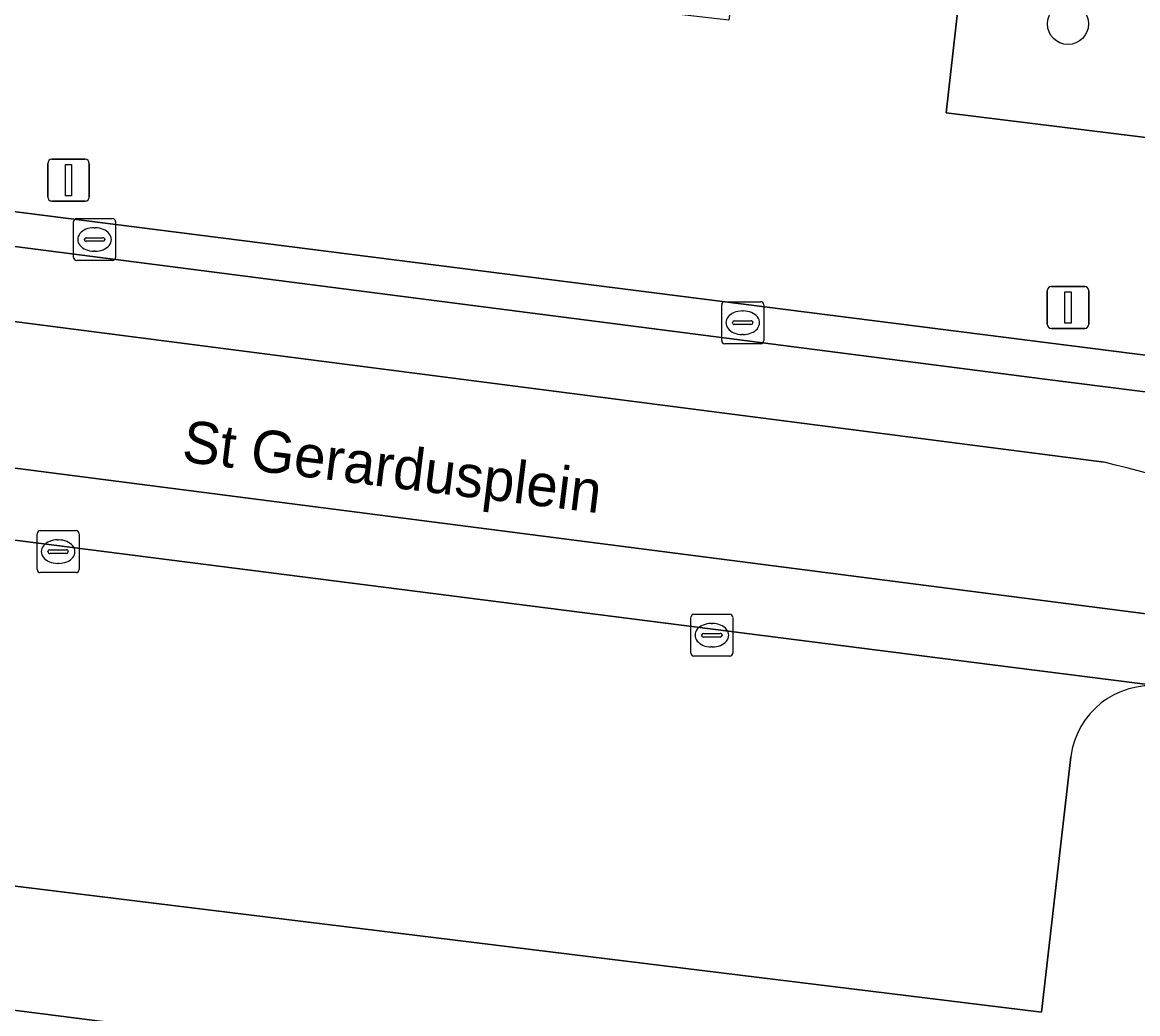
# Model space of a CAD drawing. Extents: x 161692 to 162379, y 380760 to 381678.
# Drawn here: x 162076.51 to 162103.09, y 381232.65 to 381256.26 of the extents above; entities that cross this region are included whole.
import ezdxf

# ---------------------------------------------------------------- set-up
doc = ezdxf.new("R2010")
doc.units = 0
for name, color, linetype in [('IMGEO_Boom', 7, 'Continuous'), ('IMGEO_Groenvoorziening', 7, 'Continuous'), ('IMGEO_Kolk', 7, 'Continuous'), ('IMGEO_Lichtmast', 7, 'Continuous'), ('IMGEO_Openbare_ruimte_label', 7, 'Continuous'), ('IMGEO_Parkeervlak_open', 7, 'Continuous'), ('IMGEO_Rijbaan_lokaal_gesloten', 7, 'Continuous'), ('IMGEO_Rijbaan_lokaal_open', 7, 'Continuous'), ('IMGEO_Voetpad_open', 7, 'Continuous')]:
    doc.layers.add(name, color=color, linetype=linetype)

msp = doc.modelspace()

# ---------------------------------------------------------------- linework, layer by layer
at = {"layer": 'IMGEO_Boom'}
msp.add_circle((162101.424, 381256.221), 0.489, dxfattribs=at)
at = {"layer": 'IMGEO_Groenvoorziening'}
for points in [[(162114.963, 381256.964), (162115.034, 381257.577), (162099.137, 381259.51), (162098.972, 381258.046), (162098.526, 381254.105), (162114.403, 381252.146)], [(162099.309, 381227.521), (162099.521, 381229.607), (162086.343, 381231.462), (162083.547, 381231.811), (162080.114, 381232.243), (162056.631, 381235.235), (162055.874, 381235.331), (162055.733, 381235.349), (162055.596, 381234.225), (162055.305, 381232.197), (162054.873, 381228.306), (162056.256, 381228.135), (162056.306, 381228.523), (162057.565, 381228.379), (162057.374, 381226.88), (162150.473, 381215.011), (162151.033, 381218.939), (162150.142, 381219.104), (162150.716, 381223.297), (162127.644, 381226.224), (162125.008, 381226.582), (162107.649, 381228.66), (162107.446, 381226.524)]]:
    msp.add_lwpolyline(points, close=True, dxfattribs=at)
at = {"layer": 'IMGEO_Kolk'}
for p, q in [((162077.736, 381250.66), (162077.736, 381251.512)), ((162077.811, 381251.586), (162078.663, 381251.586)), ((162078.737, 381251.512), (162078.737, 381250.66)), ((162078.038, 381251.129), (162078.436, 381251.129)), ((162078.224, 381251.366), (162078.249, 381251.366)), ((162077.995, 381251.08), (162077.995, 381251.092)), ((162078.433, 381251.043), (162078.035, 381251.043)), ((162078.479, 381251.092), (162078.479, 381251.08)), ((162078.247, 381250.806), (162078.222, 381250.806)), ((162078.663, 381250.586), (162077.811, 381250.586)), ((162093.251, 381249.604), (162094.103, 381249.604)), ((162093.176, 381248.678), (162093.176, 381249.53)), ((162093.664, 381249.384), (162093.689, 381249.384)), ((162094.177, 381249.53), (162094.177, 381248.678)), ((162093.435, 381249.098), (162093.435, 381249.11)), ((162093.873, 381249.061), (162093.475, 381249.061)), ((162093.478, 381249.147), (162093.876, 381249.147)), ((162093.919, 381249.11), (162093.919, 381249.098)), ((162093.687, 381248.824), (162093.662, 381248.824)), ((162094.103, 381248.604), (162093.251, 381248.604)), ((162076.868, 381243.226), (162076.868, 381244.078)), ((162076.943, 381244.152), (162077.795, 381244.152)), ((162077.869, 381244.078), (162077.869, 381243.226)), ((162077.17, 381243.695), (162077.568, 381243.695)), ((162077.356, 381243.932), (162077.381, 381243.932)), ((162077.127, 381243.646), (162077.127, 381243.658)), ((162077.565, 381243.609), (162077.167, 381243.609)), ((162077.611, 381243.658), (162077.611, 381243.646)), ((162077.379, 381243.372), (162077.354, 381243.372)), ((162077.795, 381243.152), (162076.943, 381243.152)), ((162092.516, 381242.161), (162093.368, 381242.161)), ((162092.441, 381241.235), (162092.441, 381242.087)), ((162092.929, 381241.941), (162092.954, 381241.941)), ((162093.442, 381242.087), (162093.442, 381241.235)), ((162092.7, 381241.655), (162092.7, 381241.667)), ((162093.138, 381241.618), (162092.74, 381241.618)), ((162092.743, 381241.704), (162093.141, 381241.704)), ((162093.184, 381241.667), (162093.184, 381241.655)), ((162092.952, 381241.381), (162092.927, 381241.381)), ((162093.368, 381241.161), (162092.516, 381241.161))]:
    msp.add_line(p, q, dxfattribs=at)
for points in [[(162077.736, 381250.66), (162077.736, 381251.512)], [(162077.811, 381251.586), (162078.663, 381251.586)], [(162078.737, 381251.512), (162078.737, 381250.66)], [(162078.663, 381250.586), (162077.811, 381250.586)], [(162093.251, 381249.604), (162094.103, 381249.604)], [(162093.176, 381248.678), (162093.176, 381249.53)], [(162094.177, 381249.53), (162094.177, 381248.678)], [(162094.103, 381248.604), (162093.251, 381248.604)], [(162076.868, 381243.226), (162076.868, 381244.078)], [(162076.943, 381244.152), (162077.795, 381244.152)], [(162077.869, 381244.078), (162077.869, 381243.226)], [(162077.795, 381243.152), (162076.943, 381243.152)], [(162092.516, 381242.161), (162093.368, 381242.161)], [(162092.441, 381241.235), (162092.441, 381242.087)], [(162093.442, 381242.087), (162093.442, 381241.235)], [(162093.368, 381241.161), (162092.516, 381241.161)]]:
    msp.add_lwpolyline(points, dxfattribs=at)
for centre, radius, start, end in [((162077.813, 381251.51), 0.0765, 91.552, 178.448), ((162077.813, 381251.51), 0.0765, 91.552, 178.448), ((162078.661, 381251.51), 0.0765, 1.552, 88.448), ((162078.661, 381251.51), 0.0765, 1.552, 88.448), ((162078.035, 381251.089), 0.0403, 85.8775, 175.7526), ((162078.44, 381251.091), 0.0386, 1.7309, 96.639), ((162078.032, 381251.079), 0.0366, 178.938, 274.7102), ((162078.436, 381251.086), 0.043, 264.8664, 352.4533), ((162077.813, 381250.662), 0.0765, 181.552, 268.448), ((162077.813, 381250.662), 0.0765, 181.552, 268.448), ((162078.661, 381250.662), 0.0765, 271.552, 358.448), ((162078.661, 381250.662), 0.0765, 271.552, 358.448), ((162093.253, 381249.528), 0.0765, 91.552, 178.448), ((162093.253, 381249.528), 0.0765, 91.552, 178.448), ((162094.101, 381249.528), 0.0765, 1.552, 88.448), ((162094.101, 381249.528), 0.0765, 1.552, 88.448), ((162093.475, 381249.107), 0.0403, 85.8775, 175.7526), ((162093.472, 381249.097), 0.0366, 178.938, 274.7102), ((162093.876, 381249.104), 0.043, 264.8664, 352.4533), ((162093.88, 381249.109), 0.0386, 1.7309, 96.639), ((162093.253, 381248.68), 0.0765, 181.552, 268.448), ((162093.253, 381248.68), 0.0765, 181.552, 268.448), ((162094.101, 381248.68), 0.0765, 271.552, 358.448), ((162094.101, 381248.68), 0.0765, 271.552, 358.448), ((162076.945, 381244.076), 0.0765, 91.552, 178.448), ((162076.945, 381244.076), 0.0765, 91.552, 178.448), ((162077.793, 381244.076), 0.0765, 1.552, 88.448), ((162077.793, 381244.076), 0.0765, 1.552, 88.448), ((162077.167, 381243.655), 0.0403, 85.8775, 175.7526), ((162077.572, 381243.657), 0.0386, 1.7309, 96.639), ((162077.164, 381243.645), 0.0366, 178.938, 274.7102), ((162077.568, 381243.652), 0.043, 264.8664, 352.4533), ((162076.945, 381243.228), 0.0765, 181.552, 268.448), ((162076.945, 381243.228), 0.0765, 181.552, 268.448), ((162077.793, 381243.228), 0.0765, 271.552, 358.448), ((162077.793, 381243.228), 0.0765, 271.552, 358.448), ((162092.518, 381242.085), 0.0765, 91.552, 178.448), ((162092.518, 381242.085), 0.0765, 91.552, 178.448), ((162093.366, 381242.085), 0.0765, 1.552, 88.448), ((162093.366, 381242.085), 0.0765, 1.552, 88.448), ((162092.74, 381241.664), 0.0403, 85.8775, 175.7526), ((162092.737, 381241.654), 0.0366, 178.938, 274.7102), ((162093.141, 381241.661), 0.043, 264.8664, 352.4533), ((162093.145, 381241.666), 0.0386, 1.7309, 96.639), ((162092.518, 381241.237), 0.0765, 181.552, 268.448), ((162092.518, 381241.237), 0.0765, 181.552, 268.448), ((162093.366, 381241.237), 0.0765, 271.552, 358.448), ((162093.366, 381241.237), 0.0765, 271.552, 358.448)]:
    msp.add_arc(centre, radius, start, end, dxfattribs=at)
for centre, major_axis, ratio, start_param, end_param in [((162078.223, 381251.086), (-0.387, 0.002), 0.722429, 4.712389, 7.853982), ((162078.248, 381251.086), (-0.39, 0.002), 0.717154, 1.570796, 4.712389), ((162093.663, 381249.104), (-0.387, 0.002), 0.722429, 4.712389, 7.853982), ((162093.688, 381249.104), (-0.39, 0.002), 0.717154, 1.570796, 4.712389), ((162077.355, 381243.652), (-0.387, 0.002), 0.722429, 4.712389, 7.853982), ((162077.38, 381243.652), (-0.39, 0.002), 0.717154, 1.570796, 4.712389), ((162092.928, 381241.661), (-0.387, 0.002), 0.722429, 4.712389, 7.853982), ((162092.953, 381241.661), (-0.39, 0.002), 0.717154, 1.570796, 4.712389)]:
    msp.add_ellipse(centre, major_axis=major_axis, ratio=ratio, start_param=start_param, end_param=end_param, dxfattribs=at)
at = {"layer": 'IMGEO_Lichtmast'}
for p, q in [((162077.22, 381252.998), (162078.01, 381252.998)), ((162078.01, 381252.998), (162077.22, 381252.998)), ((162077.12, 381252.098), (162077.12, 381252.898)), ((162077.12, 381252.898), (162077.12, 381252.098)), ((162078.11, 381252.898), (162078.11, 381252.098)), ((162078.11, 381252.098), (162078.11, 381252.898)), ((162078.01, 381251.998), (162077.22, 381251.998)), ((162077.22, 381251.998), (162078.01, 381251.998)), ((162100.933, 381249.066), (162100.933, 381249.866)), ((162100.933, 381249.866), (162100.933, 381249.066)), ((162101.033, 381249.966), (162101.823, 381249.966)), ((162101.823, 381249.966), (162101.033, 381249.966)), ((162101.923, 381249.866), (162101.923, 381249.066)), ((162101.923, 381249.066), (162101.923, 381249.866)), ((162101.823, 381248.966), (162101.033, 381248.966)), ((162101.033, 381248.966), (162101.823, 381248.966))]:
    msp.add_line(p, q, dxfattribs=at)
for points in [[(162077.54, 381252.873), (162077.69, 381252.873), (162077.69, 381252.123), (162077.54, 381252.123), (162077.54, 381252.873)], [(162101.353, 381249.841), (162101.503, 381249.841), (162101.503, 381249.091), (162101.353, 381249.091), (162101.353, 381249.841)]]:
    msp.add_lwpolyline(points, dxfattribs=at)
for centre, start, end in [((162077.22, 381252.898), 90, 180), ((162077.22, 381252.898), 90, 180), ((162078.01, 381252.898), 0, 90), ((162078.01, 381252.898), 360, 90), ((162077.22, 381252.098), 180, 270), ((162077.22, 381252.098), 180, 270), ((162078.01, 381252.098), 270, 0), ((162078.01, 381252.098), 270, 0), ((162101.033, 381249.866), 90, 180), ((162101.033, 381249.866), 90, 180), ((162101.823, 381249.866), 0, 90), ((162101.823, 381249.866), 360, 90), ((162101.033, 381249.066), 180, 270), ((162101.033, 381249.066), 180, 270), ((162101.823, 381249.066), 270, 0), ((162101.823, 381249.066), 270, 0)]:
    msp.add_arc(centre, 0.1, start, end, dxfattribs=at)
at = {"layer": 'IMGEO_Parkeervlak_open'}
for points in [[(162047.01, 381255.469), (162104.581, 381248.164), (162104.539, 381247.431), (162111.723, 381246.525), (162111.884, 381247.617), (162118.192, 381246.749), (162118.08, 381245.655), (162118.718, 381245.57), (162120.015, 381254.251), (162120.292, 381256.106), (162120.029, 381256.142), (162114.963, 381256.964), (162114.403, 381252.146), (162098.526, 381254.105), (162098.972, 381258.046), (162093.657, 381258.662), (162093.348, 381256.31), (162087.93, 381256.937), (162088.248, 381259.351), (162082.907, 381260.031), (162082.875, 381259.779), (162082.616, 381257.691)], [(162103.636, 381240.446), (162099.626, 381240.959), (162055.346, 381246.599)], [(162056.486, 381243.875), (162055.777, 381238.209), (162100.797, 381232.685), (162101.491, 381238.767)]]:
    msp.add_lwpolyline(points, dxfattribs=at)
msp.add_arc((162103.414, 381238.52), 1.939, 83.4367, 172.6675, dxfattribs=at)
at = {"layer": 'IMGEO_Rijbaan_lokaal_gesloten'}
for points in [[(162056.228, 381253.504), (162056.004, 381251.751), (162102.286, 381245.779)], [(162104.516, 381247.297), (162100.875, 381247.761), (162056.228, 381253.504)], [(162055.565, 381248.316), (162055.346, 381246.599), (162099.626, 381240.959), (162103.636, 381240.446)], [(162103.779, 381242.104), (162055.565, 381248.316)]]:
    msp.add_lwpolyline(points, dxfattribs=at)
msp.add_arc((162093.213, 381207.506), 39.334, 63.7262, 76.6643, dxfattribs=at)
at = {"layer": 'IMGEO_Rijbaan_lokaal_open'}
for points in [[(162035.129, 381256.209), (162050.323, 381254.261), (162054.747, 381253.694), (162056.228, 381253.504), (162100.875, 381247.761), (162104.516, 381247.297), (162104.539, 381247.431), (162104.581, 381248.164), (162047.01, 381255.469), (162045.042, 381255.719), (162036.57, 381256.794), (162036.552, 381256.797), (162034.552, 381257.12)], [(162056.004, 381251.751), (162055.565, 381248.316), (162103.779, 381242.104)], [(162102.286, 381245.779), (162056.004, 381251.751)]]:
    msp.add_lwpolyline(points, dxfattribs=at)
msp.add_arc((162093.213, 381207.506), 39.334, 63.7262, 76.6643, dxfattribs=at)
at = {"layer": 'IMGEO_Voetpad_open'}
for points in [[(162101.491, 381238.767), (162100.797, 381232.685), (162055.777, 381238.209), (162056.486, 381243.875)], [(162046.483, 381233.317), (162049.251, 381232.946), (162051.777, 381232.608), (162055.305, 381232.197), (162055.596, 381234.225), (162055.733, 381235.349), (162055.874, 381235.331), (162056.631, 381235.235), (162080.114, 381232.243), (162083.547, 381231.811), (162086.343, 381231.462), (162099.521, 381229.607), (162099.309, 381227.521), (162107.446, 381226.524), (162107.649, 381228.66), (162125.008, 381226.582), (162127.644, 381226.224), (162150.716, 381223.297), (162151.853, 381223.153), (162151.675, 381222.072), (162151.431, 381220.063), (162154.875, 381219.602)]]:
    msp.add_lwpolyline(points, dxfattribs=at)
msp.add_arc((162103.414, 381238.52), 1.939, 83.4367, 172.6675, dxfattribs=at)

# ---------------------------------------------------------------- texts
at = {"layer": 'IMGEO_Openbare_ruimte_label'}
msp.add_text('St Gerardusplein', height=1, rotation=352.9319, dxfattribs=at).set_placement((162080.291, 381245.8))

doc.saveas('drawing.dxf')
